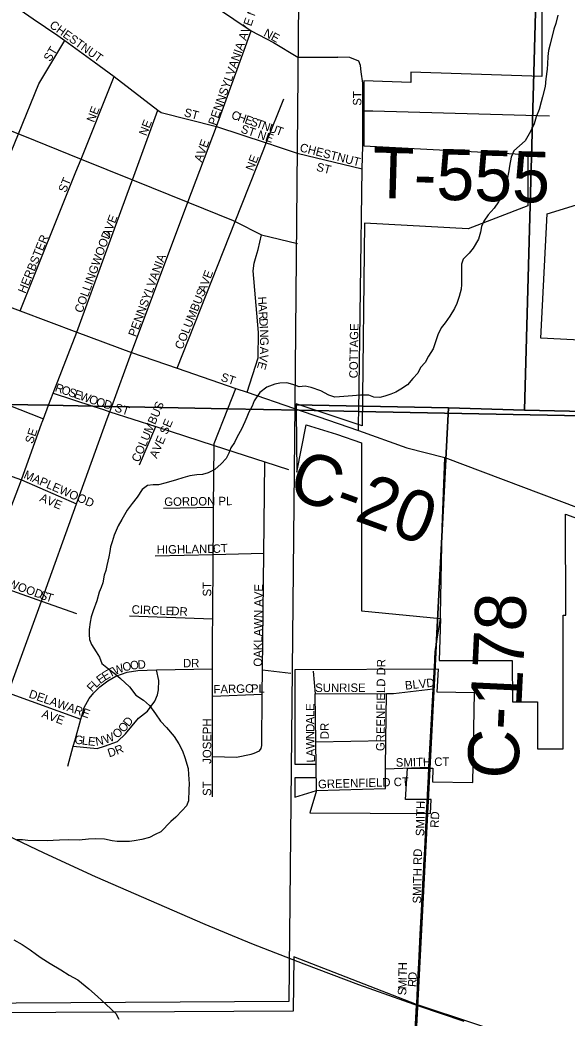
# Model space of a CAD drawing. Extents: x 1588073 to 2013523, y 1090242 to 1357120.
# Drawn here: x 1803843 to 1807066, y 1214356 to 1220235 of the extents above; entities that cross this region are included whole.
import ezdxf

# ---------------------------------------------------------------- set-up
doc = ezdxf.new("R2010")
doc.units = 0
for name, color, linetype in [('GM_X_City_Street', 7, 'Continuous'), ('GM_X_City_Street_Text', 7, 'Continuous'), ('GM_X_Corporation', 7, 'Continuous'), ('GM_X_County_Road', 7, 'Continuous'), ('GM_X_County_Road_Text', 7, 'Continuous'), ('GM_X_Minor_River', 7, 'Continuous'), ('GM_X_Rail_Line', 7, 'Continuous'), ('GM_X_Section', 7, 'Continuous'), ('GM_X_Township', 7, 'Continuous'), ('GM_X_Township_Road', 7, 'Continuous'), ('GM_X_Township_Road_Text', 7, 'Continuous'), ('GM_X_Township_Subdivision', 7, 'Continuous'), ('GM_X_Township_Subdivision_Text', 7, 'Continuous')]:
    doc.layers.add(name, color=color, linetype=linetype)

msp = doc.modelspace()

# ---------------------------------------------------------------- linework, layer by layer
at = {"layer": 'GM_X_City_Street'}
for points in [[(1803983.3, 1220998.7), (1803984.8, 1220997.7), (1804291.3, 1220790.2), (1804587.1, 1220589.8), (1805205, 1220171.4), (1805337.2, 1220101.6), (1805479.5, 1220015.6), (1805526.9, 1220015.4)], [(1803326.8, 1220653.7), (1803612.8, 1220455.9), (1803921.2, 1220242.5), (1804065.9, 1220142.4)], [(1804065.9, 1220142.4), (1804106.9, 1220114), (1804279.5, 1219989), (1804399, 1219902.5), (1804656.2, 1219704.1), (1804675.2, 1219689.4), (1805001.9, 1219608)], [(1805001.9, 1219608), (1805205, 1220171.4)], [(1803530.4, 1218638.8), (1803653.6, 1219034.1), (1803654.9, 1219038.1), (1803765.7, 1219395.4), (1803834.5, 1219564.4), (1803954.5, 1219859.1), (1804106.9, 1220114)], [(1805526.9, 1220015.4), (1805528.2, 1220015.4), (1805716.5, 1220014.9)], [(1805837.7, 1217868.8), (1805838.6, 1217929.2), (1805860, 1219357.6), (1805862.1, 1219494), (1805863.1, 1219700.5), (1805864, 1219863), (1805853, 1219929.4), (1805849.6, 1219967.5), (1805840, 1219991.8), (1805786.2, 1220014.7), (1805716.5, 1220014.9)], [(1803265, 1219887), (1803265.4, 1219886.7), (1803499.5, 1219723.8), (1803649.5, 1219639.1), (1803834.5, 1219564.4), (1803860.2, 1219554), (1803861, 1219553.7)], [(1804172.9, 1219339.8), (1804172.9, 1219339.9), (1804203.2, 1219415.3), (1804399, 1219902.5)], [(1805279.6, 1219473.1), (1805294.4, 1219510.7), (1805397.1, 1219770.8)], [(1804496.6, 1219268.3), (1804505.6, 1219293), (1804656.2, 1219704.1)], [(1805863.1, 1219700.5), (1805921, 1219699), (1805921, 1219699)], [(1804499.5, 1218276.2), (1804499.5, 1218276.2), (1804833.1, 1219160.7), (1805001.9, 1219608)], [(1805001.9, 1219608), (1805294.4, 1219510.7), (1805325, 1219500.4), (1805334.1, 1219497.4)], [(1803861, 1219553.7), (1804203.2, 1219415.3), (1804505.6, 1219293), (1804833.1, 1219160.7), (1805099.6, 1219052.9), (1805111.2, 1219047.1), (1805265.7, 1218969.3), (1805478.9, 1218917.5)], [(1804769.9, 1218183.2), (1805111.2, 1219047.1), (1805279.6, 1219473.1), (1805279.6, 1219473.1)], [(1805334.1, 1219497.4), (1805476.5, 1219450)], [(1805476.5, 1219450), (1805860, 1219357.6)], [(1801610.2, 1219357.4), (1802416.9, 1219055.5), (1802747.3, 1218931.8), (1803139.5, 1218785.1), (1803530.4, 1218638.8), (1803844.2, 1218521.4), (1804177.5, 1218396.7), (1804499.5, 1218276.2), (1804769.9, 1218183.2), (1805114.9, 1218064.7), (1805182, 1218041.6), (1805454.8, 1217947.8), (1805454.8, 1217947.8)], [(1803844.2, 1218521.4), (1804172.9, 1219339.8)], [(1804408, 1219026.2), (1804496.5, 1219268.1), (1804496.6, 1219268.3)], [(1804177.5, 1218396.7), (1804407.9, 1219026), (1804408, 1219026.2)], [(1805182, 1218041.6), (1805245.9, 1218245.2), (1805248.6, 1218394), (1805217.1, 1218757.5), (1805222.8, 1218803.3), (1805234.2, 1218843.4), (1805245.7, 1218883.5), (1805265.7, 1218969.3)], [(1803973, 1217862.7), (1803974, 1217865.5), (1803981.1, 1217885.2), (1804011.8, 1217965.2), (1804038.9, 1218035.9), (1804177.5, 1218396.7)], [(1804357.9, 1217885.2), (1804373.2, 1217927.4), (1804384.2, 1217957.9), (1804499.5, 1218276.2)], [(1803272, 1218166.6), (1803272, 1218166.6), (1803344, 1218138), (1803767.3, 1217970), (1803981.1, 1217885.2)], [(1804982.7, 1217225.2), (1804982.7, 1217227.1), (1804983.8, 1217365.5), (1804986.7, 1217728.4), (1804986.8, 1217740.6), (1805067.4, 1217944.4), (1805114.9, 1218064.7)], [(1804038.9, 1218035.9), (1804272.6, 1217960.1), (1804335.8, 1217939.6), (1804335.8, 1217939.6)], [(1803773.8, 1216272), (1803969.3, 1216812.1), (1804176.9, 1217385.4), (1804357.9, 1217885.2)], [(1804335.8, 1217939.6), (1804373.2, 1217927.4), (1804643.7, 1217839.7), (1804986.7, 1217728.4), (1805284.8, 1217631.8), (1805424.2, 1217586.5)], [(1803459.9, 1216500.6), (1803460, 1216501), (1803583, 1216818.9), (1803626.5, 1216933), (1803726.9, 1217196.2), (1803853, 1217526.8), (1803973, 1217862.7)], [(1804547.6, 1217613.9), (1804643.7, 1217839.7)], [(1803202.7, 1217758.2), (1803853, 1217526.8)], [(1805281, 1217265.8), (1805281, 1217266.3), (1805284.8, 1217631.8)], [(1803853, 1217526.8), (1804176.9, 1217385.4)], [(1804688, 1217359.1), (1804983.8, 1217365.5)], [(1804978.1, 1215896.7), (1805119, 1215892.5), (1805204.8, 1215909.6), (1805222, 1215915.3), (1805253.4, 1215930.3), (1805263.4, 1215943.2), (1805267.7, 1215961.1), (1805270.8, 1216264.2), (1805272.3, 1216406.6), (1805279.3, 1217094.8), (1805281, 1217265.8)], [(1804978.1, 1215659.5), (1804978.1, 1215896.7), (1804978, 1216251.9), (1804978, 1216412.5), (1804977.9, 1216621.7), (1804978.6, 1216707.3), (1804981.6, 1217087), (1804982.7, 1217225.2)], [(1804640.7, 1217078), (1804981.6, 1217087), (1805279.3, 1217094.8)], [(1803626.5, 1216933), (1803969.3, 1216812.1), (1804176.7, 1216739)], [(1804489.1, 1216724.4), (1804978.6, 1216707.3)], [(1806287, 1216459.2), (1806287.7, 1216472.2), (1806290, 1216513.7)], [(1804126.2, 1215838.7), (1804157.7, 1215957.7), (1804167.7, 1215995.4), (1804202.3, 1216116.5), (1804213.7, 1216156.5), (1804221, 1216184.4), (1804251.7, 1216237.2), (1804278.1, 1216271.1), (1804312.9, 1216306.4), (1804361.2, 1216343.1), (1804408.9, 1216369.4), (1804474.1, 1216392.7), (1804536.8, 1216403.8), (1804647.3, 1216406), (1804978, 1216412.5)], [(1804157.7, 1215957.7), (1804297.7, 1215944.1), (1804341.4, 1215957.9), (1804417.4, 1215985.5), (1804465.8, 1216029.3), (1804541.7, 1216121.4), (1804594.6, 1216162.9), (1804637, 1216221.7), (1804652.9, 1216260), (1804659, 1216289.5), (1804661.9, 1216343.2), (1804647.3, 1216406)], [(1805272.3, 1216406.6), (1805439.4, 1216386.9)], [(1803773.8, 1216272), (1804202.3, 1216116.5)], [(1804978, 1216251.9), (1805270.8, 1216264.2)], [(1806244.2, 1215671.4), (1806249.8, 1215779.1)], [(1806227.4, 1215348.1), (1806229.8, 1215394.5), (1806238.6, 1215563.6)], [(1806216.5, 1215132.6), (1806217.3, 1215149), (1806221.9, 1215240.3)], [(1806211, 1215024.8), (1806216.5, 1215132.6)], [(1806185.3, 1214539.9), (1806185.6, 1214546.7), (1806187.6, 1214585.5), (1806190.9, 1214647.7)], [(1806179.5, 1214432.2), (1806179.7, 1214435.6), (1806180.3, 1214447.7), (1806182.1, 1214482.1), (1806185.3, 1214539.9)]]:
    msp.add_lwpolyline(points, dxfattribs=at)
at = {"layer": 'GM_X_Corporation'}
for points in [[(1806916.7, 1220494.9), (1806916.8, 1219901.5), (1806145.9, 1219928.2), (1806145.9, 1219866.2), (1805868.1, 1219875.8), (1805868.2, 1219493.6), (1806834.5, 1219443.2), (1806834.5, 1219140), (1806484.3, 1219005.4), (1805873.8, 1219037.3), (1805859.6, 1217843.2), (1805470.1, 1217974.5), (1805469.7, 1217927.9), (1805475, 1217571.4), (1805529.1, 1217850.6), (1805707.3, 1217795.8), (1805856.1, 1217744.5), (1805856.1, 1216753.6), (1806319.6, 1216709.5), (1806312.5, 1216462.8), (1806743.6, 1216462.9), (1806743.7, 1216218.1), (1806891.1, 1216218.2), (1806891.1, 1215941.6), (1807043, 1215941.7), (1807042.8, 1216729.7), (1807057.8, 1216729.7), (1807057.7, 1217324.6), (1807667.2, 1217103.5)], [(1807372.9, 1218337), (1806911.3, 1218361.1), (1806949.5, 1219093.5), (1808080.2, 1219439.5)], [(1807595.4, 1213967.2), (1806179.7, 1214435.6), (1805457.4, 1214715.7), (1805453.2, 1214396.5), (1800906.6, 1214370.4)]]:
    msp.add_lwpolyline(points, dxfattribs=at)
msp.add_lwpolyline([(1805462.1, 1216407.2), (1805462.3, 1215850.4), (1805586.8, 1215850.4), (1805586.8, 1215770.4), (1805462.3, 1215770.3), (1805462.3, 1215656), (1805590.7, 1215695.5), (1805551.7, 1215565.3), (1806262.5, 1215559.9), (1806264.8, 1215644.1), (1806114, 1215643.9), (1806125.3, 1215827.4), (1806275.7, 1215826.8), (1806273.4, 1215746.5), (1806511.6, 1215743), (1806520.6, 1216271.4), (1806301.8, 1216275.2), (1806308.3, 1216410.6)], close=True, dxfattribs=at)
at = {"layer": 'GM_X_County_Road'}
for points in [[(1805454.8, 1217947.8), (1805488.9, 1217936.1), (1805598.1, 1217898.5), (1805598.1, 1217898.5)], [(1805598.1, 1217898.5), (1805836.9, 1217816.4), (1806122.2, 1217714.7), (1806345.8, 1217657)], [(1806320, 1216729.7), (1806331.2, 1217246.1), (1806345.8, 1217657)], [(1806345.8, 1217657), (1808391.2, 1216885.7)], [(1806290, 1216513.7), (1806290.7, 1216526), (1806319.6, 1216709.5), (1806320, 1216729.7)], [(1806277.8, 1216295.8), (1806287, 1216459.2)], [(1806252.7, 1215833), (1806263.8, 1216047.7), (1806277.8, 1216295.8)], [(1806249.8, 1215779.1), (1806252.7, 1215833)], [(1806238.6, 1215563.6), (1806243.9, 1215665.7), (1806244.2, 1215671.4)], [(1806221.9, 1215240.3), (1806222.8, 1215258), (1806227.4, 1215348.1)], [(1806190.9, 1214647.7), (1806192.6, 1214680.1), (1806201.3, 1214847.4), (1806207.4, 1214955.1), (1806211, 1215024.8)], [(1806031.8, 1210335.5), (1806122.8, 1212756.7), (1806114, 1213206.1), (1806179.5, 1214432.2)]]:
    msp.add_lwpolyline(points, dxfattribs=at)
at = {"layer": 'GM_X_Minor_River'}
for points in [[(1807011.8, 1220262.9), (1806999.2, 1220214.9), (1806988.8, 1220181), (1806965.8, 1220093), (1806957.3, 1220055), (1806952.9, 1220019), (1806950.4, 1219976.9), (1806948.1, 1219944.9), (1806941.4, 1219888.8), (1806936.9, 1219842.8), (1806922.2, 1219782.8), (1806913.8, 1219752.8), (1806901.3, 1219706.9), (1806884.8, 1219664.9), (1806872.3, 1219623), (1806849.7, 1219577.1), (1806819.1, 1219523.3), (1806786.7, 1219493.6), (1806752.3, 1219463.9), (1806735.9, 1219426), (1806727.3, 1219374), (1806722.9, 1219346), (1806716.6, 1219316), (1806708, 1219266), (1806699.6, 1219230), (1806677.1, 1219192.1), (1806662.8, 1219164.2), (1806636.3, 1219126.4), (1806601.8, 1219086.7), (1806575.3, 1219048.9), (1806563, 1219019), (1806556.6, 1218985), (1806544.1, 1218943), (1806513.5, 1218891.2), (1806489.1, 1218861.4), (1806454.6, 1218825.7), (1806444.3, 1218795.8), (1806443.3, 1218707.6), (1806444.9, 1218677.5), (1806442.6, 1218649.4), (1806430.1, 1218605.5), (1806417.6, 1218565.5), (1806403.3, 1218535.6), (1806374.7, 1218489.8), (1806348.2, 1218450)], [(1806348.2, 1218450), (1806323.9, 1218422.2), (1806305.4, 1218380.3), (1806290.9, 1218338.4), (1806276.4, 1218298.5), (1806249.9, 1218254.6), (1806229.4, 1218216.8), (1806203, 1218187), (1806186.6, 1218155.1), (1806158.2, 1218123.3), (1806125.8, 1218085.6), (1806087.4, 1218060), (1806057.2, 1218042.2), (1806027, 1218030.5), (1805992.8, 1218018.9), (1805962.7, 1218011.2), (1805928.7, 1218013.6), (1805898.7, 1218023.9), (1805848.7, 1218024.4), (1805802.6, 1218020.9), (1805726.4, 1218015.7), (1805698.3, 1218014), (1805662.4, 1218024.4), (1805616.6, 1218050.9), (1805558.8, 1218069.6), (1805522.8, 1218078), (1805488.7, 1218074.4), (1805450.8, 1218086.8), (1805414.9, 1218097.2), (1805374.8, 1218095.6), (1805344.7, 1218089.9), (1805298.4, 1218072.4), (1805256, 1218040.8), (1805223.4, 1217991), (1805211, 1217959.1), (1805190.6, 1217925.2), (1805180.2, 1217895.3), (1805167.9, 1217867.3), (1805147.4, 1217825.5), (1805122.8, 1217779.6), (1805106.4, 1217745.7), (1805086, 1217713.9), (1805073.7, 1217683.9), (1805057.3, 1217652), (1805028.9, 1217620.3), (1804990.5, 1217586.6), (1804952.2, 1217567), (1804918, 1217557.3), (1804886, 1217555.7), (1804843.8, 1217550.1), (1804803.6, 1217538.5), (1804765.5, 1217526.9), (1804705.2, 1217507.5), (1804658.9, 1217495.9), (1804628.9, 1217496.3), (1804594.8, 1217492.6), (1804562.5, 1217468.9), (1804533.9, 1217423.1), (1804503.5, 1217387.4), (1804475, 1217347.6), (1804444.3, 1217291.8), (1804421.9, 1217255.9), (1804399.2, 1217200.1), (1804386.8, 1217160.1), (1804376.4, 1217132.2), (1804372.1, 1217104.1), (1804367.7, 1217072.1), (1804355.1, 1217022.2), (1804348.8, 1216992.2), (1804338.5, 1216964.2), (1804331.9, 1216920.2), (1804321.6, 1216892.2), (1804309.3, 1216864.3), (1804296.7, 1216814.3), (1804274, 1216754.4), (1804263.6, 1216718.5), (1804257.2, 1216688.5), (1804250.7, 1216644.4), (1804250.4, 1216614.4), (1804252, 1216586.3), (1804265.7, 1216556.1), (1804291.3, 1216513.7), (1804310.9, 1216481.5), (1804326.5, 1216445.2), (1804374.2, 1216404.6), (1804405.9, 1216382.2), (1804435.7, 1216355.9), (1804489.2, 1216307.2), (1804526.7, 1216258.7), (1804570.4, 1216228.1), (1804606.1, 1216197.7), (1804641.6, 1216147.2), (1804671.2, 1216104.8), (1804706.8, 1216066.3), (1804752.3, 1216013.8), (1804779.8, 1215971.4), (1804801.4, 1215929.1), (1804815, 1215890.8), (1804834.2, 1215826.5), (1804835.8, 1215790.4), (1804839.2, 1215736.2)], [(1804839.2, 1215736.2), (1804838.8, 1215702.1), (1804836.1, 1215636), (1804823.7, 1215606.1), (1804799.4, 1215578.3), (1804760.9, 1215538.6), (1804732.5, 1215512.9), (1804673.8, 1215453.4), (1804639.5, 1215437.7), (1804607.3, 1215420), (1804561.1, 1215408.5), (1804516.9, 1215398.9), (1804488.9, 1215395.2), (1804416.8, 1215396), (1804386.8, 1215400.3), (1804340.8, 1215408.8), (1804290.8, 1215411.4), (1804246.7, 1215409.8), (1804192.5, 1215404.4), (1804130.4, 1215405.1), (1804076.4, 1215403.6), (1804038.3, 1215402), (1804008.2, 1215400.3), (1803890.1, 1215401.6), (1803858.1, 1215406), (1803824, 1215406.3)], [(1803807.3, 1214817.2), (1803857.1, 1214788.7), (1803902.8, 1214758.1), (1803940.5, 1214729.6), (1803968.3, 1214711.3), (1804022, 1214676.7), (1804083.7, 1214639.9), (1804133.4, 1214609.3), (1804185.2, 1214580.7), (1804248.7, 1214527.9), (1804300.2, 1214483.3), (1804351.8, 1214436.6), (1804407.2, 1214381.9), (1804424.9, 1214349.7)]]:
    msp.add_lwpolyline(points, dxfattribs=at)
at = {"layer": 'GM_X_Rail_Line'}
msp.add_lwpolyline([(1803380.9, 1215615.9), (1803984.3, 1215328.2), (1804286, 1215188.8), (1804932.5, 1214908.4), (1805207.9, 1214795.4), (1805514.6, 1214675.4), (1805837.7, 1214553.9), (1806190.6, 1214426.9), (1806458.6, 1214336.8)], dxfattribs=at)
at = {"layer": 'GM_X_Section'}
for points in [[(1806959.3, 1223121.7), (1806815.3, 1217935.6), (1806367.2, 1217950.4), (1805464.7, 1217967.9), (1805510.7, 1223154.6)], [(1812168.6, 1223159.6), (1812172.2, 1223091.5), (1812121.6, 1217818.8), (1806815.3, 1217935.6), (1806959.3, 1223121.7)], [(1806367.2, 1217950.4), (1806128.5, 1213321.2), (1800603.4, 1213325.3), (1800604.2, 1214425.9), (1805429.1, 1214456.2), (1805464.7, 1217967.9)], [(1806367.2, 1217950.4), (1806815.3, 1217935.6), (1812121.6, 1217818.8), (1811932.1, 1213063.2), (1811927.2, 1212905.2), (1806128.5, 1213321.2)]]:
    msp.add_lwpolyline(points, close=True, dxfattribs=at)
at = {"layer": 'GM_X_Township'}
for points in [[(1800529.6, 1218049.4), (1802043.9, 1218004), (1802568.9, 1217993.7), (1802868.2, 1217987.8), (1803285.1, 1217979.6), (1803767.3, 1217970), (1804011.8, 1217965.2), (1804272.6, 1217960.1), (1804384.2, 1217957.9), (1805067.4, 1217944.4), (1805488.9, 1217936.1), (1805838.6, 1217929.2), (1808769.3, 1217871.3), (1809113.8, 1217864.5), (1809425.1, 1217858.4), (1812123.4, 1217805.2)], [(1812123.4, 1217805.2), (1809425.1, 1217858.4), (1809113.8, 1217864.5), (1808769.3, 1217871.3), (1805838.6, 1217929.2), (1805488.9, 1217936.1), (1805067.4, 1217944.4), (1804384.2, 1217957.9), (1804272.6, 1217960.1), (1804011.8, 1217965.2), (1803767.3, 1217970), (1803285.1, 1217979.6), (1802868.2, 1217987.8), (1802568.9, 1217993.7), (1802043.9, 1218004), (1800529.6, 1218049.4)]]:
    msp.add_lwpolyline(points, dxfattribs=at)
at = {"layer": 'GM_X_Township_Road'}
for points in [[(1805921, 1219699), (1806963.4, 1219670.9)], [(1805836.9, 1217816.4), (1805837.7, 1217868.7), (1805837.7, 1217868.8)]]:
    msp.add_lwpolyline(points, dxfattribs=at)
at = {"layer": 'GM_X_Township_Subdivision'}
for points in [[(1805569.9, 1216399.8), (1805581.8, 1216265.2), (1806002.9, 1216267.6), (1806042.8, 1216267.9), (1806277.8, 1216295.8)], [(1805590.6, 1215695.5), (1805586.2, 1215982.4), (1805581.8, 1216265.2)], [(1805995.8, 1215707), (1805997.3, 1215823.3), (1805999.4, 1215989.8), (1806002.9, 1216267.6)], [(1805586.2, 1215982.4), (1805999.4, 1215989.8)], [(1805997.3, 1215823.3), (1806252.7, 1215833)], [(1805590.6, 1215695.5), (1805995.8, 1215707)]]:
    msp.add_lwpolyline(points, dxfattribs=at)

# ---------------------------------------------------------------- texts
at = {"layer": 'GM_X_City_Street_Text'}
for s, rotation, p in [('PENNSYLVANIA AVE NE', 70.44278, (1804997.2, 1219609.8)), ('CHESTNUT', 324.37286, (1804013, 1220194.9)), ('NE', 332.10362, (1805274.4, 1220142.9)), ('ST', 58.39531, (1804021.2, 1219985.5)), ('ST', 90, (1805854.6, 1219729.8)), ('NE', 68.74919, (1804280.1, 1219627.6)), ('ST', 345.06904, (1804806.1, 1219668.5)), ('NE', 68.75124, (1804588.1, 1219548.4)), ('C', 340.64348, (1805084, 1219655.8)), ('H', 340.62847, (1805121.3, 1219642.7)), ('E', 340.63804, (1805162.9, 1219628.1)), ('S', 340.63804, (1805196.1, 1219616.4)), ('T', 340.63804, (1805229.3, 1219604.8)), ('ST NE', 341.56596, (1805140, 1219572.9)), ('N', 340.64209, (1805262.5, 1219593.1)), ('U', 340.62847, (1805304, 1219578.5)), ('T', 340.99639, (1805345.8, 1219563.8)), ('AVE', 69.68028, (1804913.6, 1219394.3)), ('CHESTNUT', 345.77487, (1805487.9, 1219461.7)), ('NE', 68.74919, (1805217.2, 1219341.6)), ('ST', 345.96697, (1805585.8, 1219347.5)), ('ST', 67.38207, (1804112.9, 1219214.2)), ('AVE', 69.67316, (1804372.4, 1218949.9)), ('HERBSTER', 67.75065, (1803875.3, 1218620.2)), ('COLLINGWOOD', 70.1594, (1804209.6, 1218505.4)), ('PENNSYLVANIA', 69.6943, (1804526.4, 1218364.7)), ('AVE', 69.68028, (1804935.6, 1218624.3)), ('COLUMBUS', 68.06211, (1804799.3, 1218290.1)), ('H', 273.56476, (1805244.2, 1218604)), ('A', 273.54294, (1805246.9, 1218560.1)), ('R', 273.56836, (1805249.7, 1218516.1)), ('D', 273.54294, (1805252.1, 1218476.6)), ('I', 273.57048, (1805254.8, 1218432.7)), ('COTTAGE', 89.11908, (1805832.6, 1218123.9)), ('N', 271.552, (1805256.2, 1218411.2)), ('G', 269.93443, (1805257.4, 1218367.6)), ('A', 269.73772, (1805257.3, 1218310.4)), ('V', 261.88534, (1805257.2, 1218268.2)), ('E', 253.77312, (1805251.4, 1218226.5)), ('ST', 341.56724, (1805022.2, 1218110.7)), ('R', 341.08126, (1804045.5, 1218049.1)), ('O', 341.07093, (1804082.9, 1218036.3)), ('S', 341.07522, (1804124.6, 1218022)), ('E', 341.08126, (1804157.9, 1218010.6)), ('W', 341.07331, (1804191.2, 1217999.2)), ('O', 341.07659, (1804245.3, 1217980.6)), ('O', 341.39687, (1804287.2, 1217966.2)), ('D', 345.7542, (1804332.9, 1217951)), ('ST', 342.64753, (1804397.2, 1217930.4)), ('COLUMBUS', 66.80215, (1804544.2, 1217625.9)), ('AVE SE', 66.6478, (1804649.6, 1217649)), ('SE', 71.56067, (1803919.1, 1217735.2)), ('MAPLEWOOD', 336.55129, (1803861.4, 1217538.4)), ('AVE', 337.06927, (1803955.4, 1217402.1)), ('GORDON PL', 0.7248, (1804693.5, 1217372)), ('HIGHLAND', 0.78441, (1804649.5, 1217090.4)), ('CT', 3.01671, (1804979.1, 1217094.8)), ('ELMWOOD', 340.08254, (1803636.4, 1216944.7)), ('ST', 90, (1804970.2, 1216839)), ('OAKLAWN AVE', 89.44939, (1805269.4, 1216425.5)), ('S', 338.68302, (1803955.3, 1216829.3)), ('T', 342.54447, (1803991.6, 1216815.3)), ('CIRCLE', 357.66397, (1804500.4, 1216738.4)), ('DR', 356.98268, (1804733.7, 1216729.6)), ('T', 27.75027, (1804372.7, 1216359.7)), ('W', 21.89039, (1804402.6, 1216375.5)), ('O', 14.30131, (1804454, 1216396.3)), ('O', 7.46392, (1804495.1, 1216406.9)), ('D', 3.61997, (1804537.9, 1216412.5)), ('DR', 0.00001, (1804803.6, 1216421.6)), ('E', 36.71141, (1804316.3, 1216321.3)), ('E', 31.71578, (1804343.6, 1216341.6)), ('F', 47.1547, (1804268.4, 1216273.1)), ('L', 42.99044, (1804291.7, 1216298.2)), ('FARGO', 1.22051, (1804983.8, 1216267.6)), ('PL', 0.00001, (1805204, 1216272)), ('DELAWARE', 340.64065, (1803891.5, 1216245.1)), ('AVE', 339.6741, (1803967.4, 1216129.2)), ('D', 50.72808, (1804484.2, 1216068.5)), ('O', 49.10077, (1804454.4, 1216034)), ('JOSEPH', 90, (1804970.2, 1215853.4)), ('G', 353.26271, (1804162.6, 1215972.7)), ('L', 353.25502, (1804206.2, 1215967.6)), ('E', 353.27466, (1804241.2, 1215963.4)), ('N', 9.88204, (1804292, 1215959.7)), ('W', 21.12152, (1804345.6, 1215970.2)), ('O', 39.67126, (1804414.1, 1215999.7)), ('D', 17.53653, (1804368.6, 1215891.2)), ('R', 22.09973, (1804414.6, 1215905.9)), ('ST', 90, (1804970.2, 1215664.2)), ('SMITH', 88.66848, (1806224.2, 1215426.8)), ('RD', 86.98901, (1806309.2, 1215475.4)), ('SMITH RD', 89.13414, (1806206.6, 1215030.4)), ('H', 89.99284, (1806123, 1214636.4)), ('T', 89.22281, (1806122.5, 1214600.5)), ('D', 88.31272, (1806180.3, 1214579.1)), ('M', 87.97798, (1806119.9, 1214524.5)), ('I', 87.98436, (1806121.7, 1214577.3)), ('R', 85.5752, (1806177.1, 1214537.1)), ('S', 87.97798, (1806118.6, 1214489.3))]:
    msp.add_text(s, height=50, rotation=rotation, dxfattribs=at).set_placement(p)
at = {"layer": 'GM_X_County_Road_Text'}
for s, rotation, p in [('C-20', 340.10248, (1805408.1, 1217433.3)), ('C-178', 87.24854, (1806776.4, 1215760.3))]:
    msp.add_text(s, height=300, rotation=rotation, dxfattribs=at).set_placement(p)
at = {"layer": 'GM_X_Township_Road_Text'}
msp.add_text('T-555', height=300, rotation=358.31516, dxfattribs=at).set_placement((1805914.9, 1219187.9))
at = {"layer": 'GM_X_Township_Subdivision_Text'}
for s, rotation, p in [('GREENFIELD DR', 89.47006, (1805991, 1215928.1)), ('SUNRISE', 0.00001, (1805582.4, 1216276.4)), ('BLVD', 6.16994, (1806113.8, 1216289.6)), ('E', 90, (1805577.4, 1216164.9)), ('L', 90, (1805577.4, 1216129.7)), ('A', 90, (1805577.4, 1216085.7)), ('D', 90, (1805577.4, 1216041.7)), ('DR', 90, (1805662.5, 1215998.6)), ('N', 90.06557, (1805577.5, 1215997.7)), ('W', 91.46278, (1805578.9, 1215940.8)), ('A', 92.09885, (1805580.5, 1215897)), ('L', 92.10442, (1805581.8, 1215861.9)), ('SMITH CT', 0.92353, (1806057.5, 1215836.4)), ('GREENFIELD CT', 1.60616, (1805599.7, 1215708.8))]:
    msp.add_text(s, height=50, rotation=rotation, dxfattribs=at).set_placement(p)

doc.saveas('drawing.dxf')
